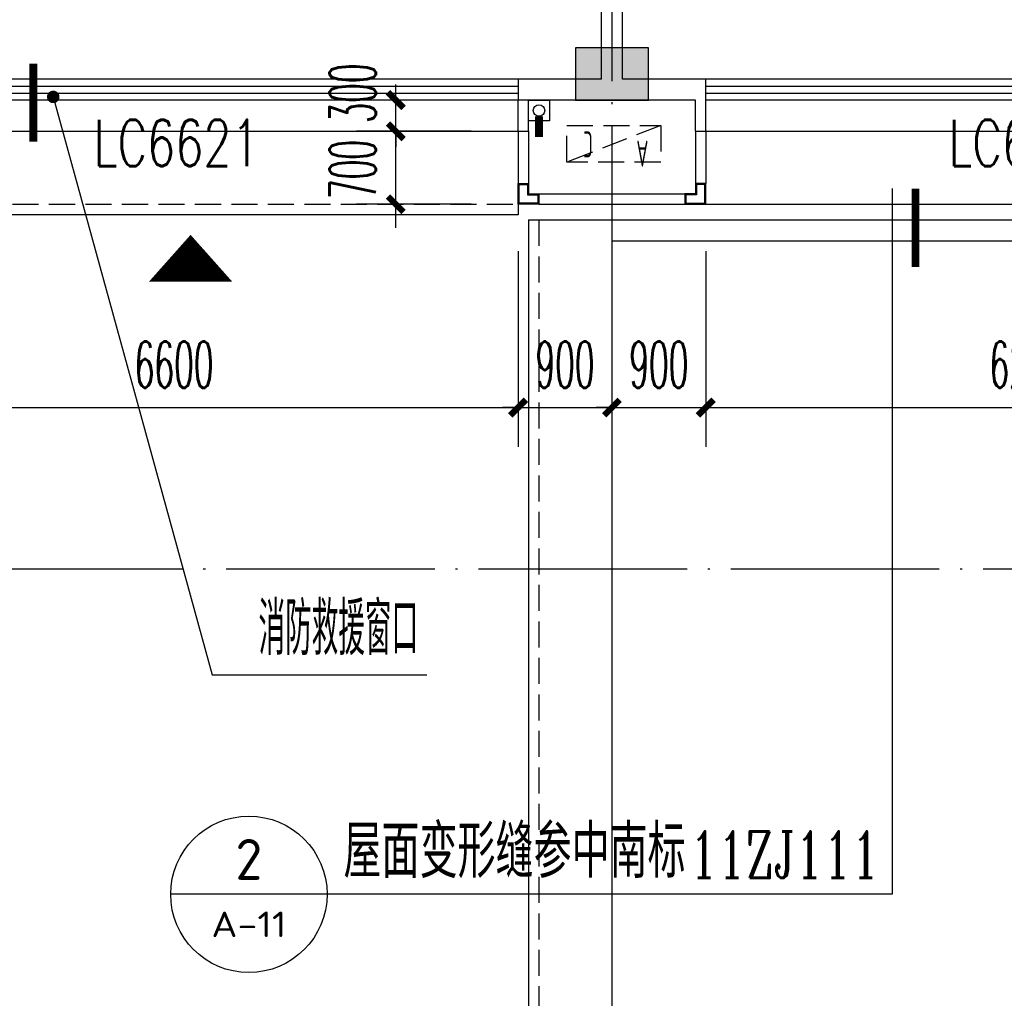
# Model space of a CAD drawing. Extents: x 1779708 to 7299578, y -1121471 to 88434.
# Tile 412 of 656: x 4636886 to 4646331, y -982458 to -973073. Entities that reach past the tile are written whole.
import ezdxf
from ezdxf.enums import TextEntityAlignment as Align

# ---------------------------------------------------------------- set-up
doc = ezdxf.new("R2010")
doc.units = 0
doc.header["$LTSCALE"] = 1000
doc.header["$MEASUREMENT"] = 0
doc.linetypes.add('DASH', pattern=[0.35, 0.25, -0.1])
doc.linetypes.add('DOTE', pattern=[2.4200000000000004, 2, -0.2, 0.02, -0.2])
doc.layers.get('0').update_dxf_attribs({"linetype": 'CONTINUOUS'})
doc.layers.get('Defpoints').update_dxf_attribs({"linetype": 'CONTINUOUS'})
for name, color, linetype in [('11111111111111111111111111111', 50, 'DASH'), ('DIM_IDEN', 3, 'CONTINUOUS'), ('DIM_LEAD', 3, 'CONTINUOUS'), ('DIM_污水', 3, 'CONTINUOUS'), ('DOTE', 1, 'DOTE'), ('GGSignatureLayer', 7, 'CONTINUOUS'), ('P_PS_DIM', 1, 'CONTINUOUS'), ('PIPE-雨水', 4, 'CONTINUOUS'), ('PUB_DIM', 3, 'CONTINUOUS'), ('PUB_TEXT', 7, 'CONTINUOUS'), ('WALL', 255, 'CONTINUOUS'), ('WINDOW', 2, 'CONTINUOUS'), ('WINDOW_TEXT', 7, 'CONTINUOUS'), ('修改', 6, 'CONTINUOUS'), ('可见线', 6, 'CONTINUOUS'), ('墙柱', 2, 'CONTINUOUS'), ('室外构件', 4, 'CONTINUOUS'), ('看线', 3, 'CONTINUOUS'), ('空调机位表示', 70, 'CONTINUOUS')]:
    doc.layers.add(name, color=color, linetype=linetype)
doc.styles.add('_TCH_DIM', font='SIMPLEX.shx', dxfattribs={"width": 0.7, "bigfont": 'GBCBIG.shx'})
doc.styles.add('_TCH_DIM_T3', font='SIMPLEX.shx', dxfattribs={"width": 0.4941176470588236, "bigfont": 'GBCBIG.shx'})
doc.styles.add('_TCH_LABEL', font='COMPLEX', dxfattribs={"bigfont": 'GBCBIG'})
doc.styles.add('_TCH_WINDOW', font='SIMPLEX', dxfattribs={"height": 3.5, "bigfont": 'GBCBIG'})
doc.styles.get("Standard").update_dxf_attribs({"font": 'GBENOR', "bigfont": 'GBCBIG'})
doc.dimstyles.new('_TCH_ARCH&&150', dxfattribs={"dimtxt": 446.25, "dimasz": 150, "dimexe": 375, "dimexo": 450, "dimgap": 189.375, "dimtad": 1, "dimdec": 0, "dimzin": 0, "dimdsep": 46, "dimtxsty": '_TCH_DIM_T3', "dimblk": 'ARCHTICK', "dimcen": 0.09, "dimdle": 225, "dimclrt": 7, "dimazin": 2, "dimtfac": 1, "dimtdec": 0, "dimtix": 1, "dimtmove": 2, "dimatfit": 3, "dimfxl": 250, "dimtolj": 1, "dimtzin": 0, "dimarcsym": 0})

# ---------------------------------------------------------------- blocks, each defined once
blk = doc.blocks.new('A$C159220C3')
at = {"layer": 'DOTE'}
for p, q in [((76400.00018952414, 149200.0015517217), (76400.00018952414, 7200.001551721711)), ((86800.00018952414, 96200.00155172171), (7200.000189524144, 96200.00155172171)), ((86800.00018952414, 91700.00155172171), (7200.000189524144, 91700.00155172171))]:
    blk.add_line(p, q, dxfattribs=at)
blk = doc.blocks.new('A$C46E9187A')
at = {"layer": '空调机位表示', "linetype": 'DASH'}
blk.add_lwpolyline([(0, 0), (0, 350), (900, 350), (900, 0)], close=True, dxfattribs=at)
blk.add_lwpolyline([(0, 0), (900, 350)], dxfattribs=at)
at = {"layer": '空调机位表示', "width": 0.6}
for s, p in [('A', (117.685775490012, 145.0239976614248)), ('C', (650.632941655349, 55.40967742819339))]:
    blk.add_text(s, height=250, dxfattribs=at).set_placement(p)
blk = doc.blocks.new('A$C66903B95')
at = {"layer": '墙柱'}
h = blk.add_hatch(color=256, dxfattribs=at)
h.paths.add_polyline_path([(24950.00109634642, 51000.00001203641), (25450.00109634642, 51000.00001203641), (25450.00109634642, 50500.00001203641), (24950.00109634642, 50500.00001203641)])
h.paths.add_polyline_path([(66900.00109634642, 12800.0000120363), (67500.00109634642, 12800.0000120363), (67500.00109634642, 13400.0000120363), (66900.00109634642, 13400.0000120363)])
h.paths.add_polyline_path([(16600.00109634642, 12800.0000120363), (17100.00109634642, 12800.0000120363), (17100.00109634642, 13300.0000120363), (16600.00109634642, 13300.0000120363)])
h.paths.add_polyline_path([(27130.00109634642, 15100.00001203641), (27130.00109634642, 15400.00001203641), (26330.00109634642, 15400.00001203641), (26330.00109634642, 15100.00001203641)])
h.paths.add_polyline_path([(54500.00109634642, 1.203641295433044e-05), (55000.00109634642, 1.203641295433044e-05), (55000.00109634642, 500.000012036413), (54500.00109634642, 500.000012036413)])
h.paths.add_polyline_path([(16600.00109634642, 51000.00001203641), (17100.00109634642, 51000.00001203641), (17100.00109634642, 50500.00001203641), (16600.00109634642, 50500.00001203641)])
h.paths.add_polyline_path([(42000.00109634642, 41700.00001203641), (42600.00109634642, 41700.00001203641), (42600.00109634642, 41200.00001203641), (42000.00109634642, 41200.00001203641)])
h.paths.add_polyline_path([(58500.00109634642, 32900.0000120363), (59100.00109634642, 32900.0000120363), (59100.00109634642, 32400.0000120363), (58500.00109634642, 32400.0000120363)])
h.paths.add_polyline_path([(13000.00109634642, 44800.00001203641), (13500.00109634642, 44800.00001203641), (13500.00109634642, 44200.00001203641), (13000.00109634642, 44200.00001203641)])
h.paths.add_polyline_path([(66700.00109634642, 37100.0000120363), (67200.00109634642, 37100.0000120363), (67200.00109634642, 36600.0000120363), (66700.00109634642, 36600.0000120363)])
h.paths.add_polyline_path([(20700.00109634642, 19400.0000120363), (21200.00109634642, 19400.0000120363), (21200.00109634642, 19900.0000120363), (20700.00109634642, 19900.0000120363)])
h.paths.add_polyline_path([(20700.00109634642, 26000.0000120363), (21200.00109634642, 26000.0000120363), (21200.00109634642, 26500.0000120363), (20700.00109634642, 26500.0000120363)])
h.paths.add_polyline_path([(13000.00109634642, 31800.0000120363), (13500.00109634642, 31800.0000120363), (13500.00109634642, 32400.0000120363), (13000.00109634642, 32400.0000120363)])
h.paths.add_polyline_path([(20700.00109634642, 38200.0000120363), (21200.00109634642, 38200.0000120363), (21200.00109634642, 37700.0000120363), (20700.00109634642, 37700.0000120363)])
h.paths.add_polyline_path([(13000.00109634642, 51000.00001203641), (13500.00109634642, 51000.00001203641), (13500.00109634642, 50500.00001203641), (13000.00109634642, 50500.00001203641)])
h.paths.add_polyline_path([(74900.00109634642, 12800.0000120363), (75600.00109634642, 12800.0000120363), (75600.00109634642, 13400.0000120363), (74900.00109634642, 13400.0000120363)])
h.paths.add_polyline_path([(54900.00109634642, 24500.00001203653), (54400.00109634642, 24500.00001203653), (54400.00109634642, 25000.00001203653), (54900.00109634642, 25000.00001203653)])
h.paths.add_polyline_path([(74900.00109634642, 41700.0000120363), (75600.00109634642, 41700.0000120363), (75600.00109634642, 41200.0000120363), (74900.00109634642, 41200.0000120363)])
h.paths.add_polyline_path([(500.0017111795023, 44750.0000120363), (1000.001711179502, 44750.0000120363), (1000.001711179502, 44250.0000120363), (500.0017111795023, 44250.0000120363)])
h.paths.add_polyline_path([(500.0010963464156, 31850.0000120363), (1000.001096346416, 31850.0000120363), (1000.001096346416, 32350.0000120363), (500.0010963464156, 32350.0000120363)])
h.paths.add_polyline_path([(8400.001096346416, 12800.0000120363), (8900.001096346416, 12800.0000120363), (8900.001096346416, 13300.0000120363), (8400.001096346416, 13300.0000120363)])
h.paths.add_polyline_path([(66900.00109634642, 24400.0000120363), (67500.00109634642, 24400.0000120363), (67500.00109634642, 25000.0000120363), (66900.00109634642, 25000.0000120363)])
h.paths.add_polyline_path([(74900.00109634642, 25000.0000120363), (75600.00109634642, 25000.0000120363), (75600.00109634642, 24400.0000120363), (74900.00109634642, 24400.0000120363)])
h.paths.add_polyline_path([(58500.00109634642, 25000.0000120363), (59100.00109634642, 25000.0000120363), (59100.00109634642, 24400.0000120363), (58500.00109634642, 24400.0000120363)])
h.paths.add_polyline_path([(66700.00109634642, 32900.0000120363), (67200.00109634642, 32900.0000120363), (67200.00109634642, 32400.0000120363), (66700.00109634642, 32400.0000120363)])
h.paths.add_polyline_path([(54400.00109634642, 32900.0000120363), (54900.00109634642, 32900.0000120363), (54900.00109634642, 32400.0000120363), (54400.00109634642, 32400.0000120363)])
h.paths.add_polyline_path([(50150.00109634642, 12800.0000120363), (50650.00109634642, 12800.0000120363), (50650.00109634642, 13300.0000120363), (50150.00109634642, 13300.0000120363)])
h.paths.add_polyline_path([(46200.00109634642, 51000.00001203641), (46700.00109634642, 51000.00001203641), (46700.00109634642, 50500.00001203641), (46200.00109634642, 50500.00001203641)])
h.paths.add_polyline_path([(42500.00109634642, 38200.0000120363), (42000.00109634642, 38200.0000120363), (42000.00109634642, 37700.0000120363), (42500.00109634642, 37700.0000120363)])
h.paths.add_polyline_path([(42500.00109634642, 51000.00001203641), (42000.00109634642, 51000.00001203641), (42000.00109634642, 50500.00001203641), (42500.00109634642, 50500.00001203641)])
h.paths.add_polyline_path([(24900.00109634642, 38200.0000120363), (25400.00109634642, 38200.0000120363), (25400.00109634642, 37700.0000120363), (24900.00109634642, 37700.0000120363)])
h.paths.add_polyline_path([(20700.00109634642, 31850.0000120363), (21200.00109634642, 31850.0000120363), (21200.00109634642, 32350.0000120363), (20700.00109634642, 32350.0000120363)])
h.paths.add_polyline_path([(13000.00109634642, 37600.0000120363), (13500.00109634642, 37600.0000120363), (13500.00109634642, 38200.0000120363), (13000.00109634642, 38200.0000120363)])
h.paths.add_polyline_path([(16600.00109634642, 26000.0000120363), (17100.00109634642, 26000.0000120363), (17100.00109634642, 26500.0000120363), (16600.00109634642, 26500.0000120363)])
h.paths.add_polyline_path([(8200.001096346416, 26000.0000120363), (8700.001096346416, 26000.0000120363), (8700.001096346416, 26500.0000120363), (8200.001096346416, 26500.0000120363)])
h.paths.add_polyline_path([(500.0010963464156, 26000.0000120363), (1000.001096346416, 26000.0000120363), (1000.001096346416, 26500.0000120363), (500.0010963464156, 26500.0000120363)])
h.paths.add_polyline_path([(16500.00109634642, 19300.0000120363), (17100.00109634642, 19300.0000120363), (17100.00109634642, 19900.0000120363), (16500.00109634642, 19900.0000120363)])
h.paths.add_polyline_path([(8400.001096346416, 19300.0000120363), (8900.001096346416, 19300.0000120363), (8900.001096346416, 19900.0000120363), (8400.001096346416, 19900.0000120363)])
h.paths.add_polyline_path([(74900.00109634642, 38500.0000120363), (75600.00109634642, 38500.0000120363), (75600.00109634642, 38000.0000120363), (74900.00109634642, 38000.0000120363)])
h.paths.add_polyline_path([(75100.00109634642, 51000.00001203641), (75600.00109634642, 51000.00001203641), (75600.00109634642, 50500.00001203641), (75100.00109634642, 50500.00001203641)])
h.paths.add_polyline_path([(66850.00109634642, 41800.0000120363), (67550.00109634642, 41800.0000120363), (67550.00109634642, 41200.0000120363), (66850.00109634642, 41200.0000120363)])
h.paths.add_polyline_path([(66850.00109634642, 51000.00001203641), (67550.00109634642, 51000.00001203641), (67550.00109634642, 50500.00001203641), (66850.00109634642, 50500.00001203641)])
h.paths.add_polyline_path([(58450.00109634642, 41800.0000120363), (59150.00109634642, 41800.0000120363), (59150.00109634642, 41200.0000120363), (58450.00109634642, 41200.0000120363)])
h.paths.add_polyline_path([(58550.00109634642, 51000.00001203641), (59050.00109634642, 51000.00001203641), (59050.00109634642, 50500.00001203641), (58550.00109634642, 50500.00001203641)])
h.paths.add_polyline_path([(50150.00109634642, 38200.0000120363), (50650.00109634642, 38200.0000120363), (50650.00109634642, 37700.0000120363), (50150.00109634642, 37700.0000120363)])
h.paths.add_polyline_path([(50100.00109634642, 41700.0000120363), (50700.00109634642, 41700.0000120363), (50700.00109634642, 41200.0000120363), (50100.00109634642, 41200.0000120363)])
h.paths.add_polyline_path([(50150.00109634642, 51000.00001203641), (50650.00109634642, 51000.00001203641), (50650.00109634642, 50500.00001203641), (50150.00109634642, 50500.00001203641)])
h.paths.add_polyline_path([(33100.00109634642, 38200.00001203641), (33600.00109634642, 38200.00001203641), (33600.00109634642, 37700.00001203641), (33100.00109634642, 37700.00001203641)])
h.paths.add_polyline_path([(33000.00109634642, 41700.00001203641), (33600.00109634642, 41700.00001203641), (33600.00109634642, 41200.00001203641), (33000.00109634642, 41200.00001203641)])
h.paths.add_polyline_path([(24900.00109634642, 41700.0000120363), (25500.00109634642, 41700.0000120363), (25500.00109634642, 41200.0000120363), (24900.00109634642, 41200.0000120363)])
h.paths.add_polyline_path([(500.0010963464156, 38200.0000120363), (1000.001096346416, 38200.0000120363), (1000.001096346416, 37700.0000120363), (500.0010963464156, 37700.0000120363)])
h.paths.add_polyline_path([(16500.00109634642, 41800.0000120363), (17100.00109634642, 41800.0000120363), (17100.00109634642, 41200.0000120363), (16500.00109634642, 41200.0000120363)])
h.paths.add_polyline_path([(33100.00109634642, 51000.00001203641), (33600.00109634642, 51000.00001203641), (33600.00109634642, 50500.00001203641), (33100.00109634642, 50500.00001203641)])
h.paths.add_polyline_path([(500.0017111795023, 51000.0000120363), (1000.001711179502, 51000.0000120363), (1000.001711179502, 50500.0000120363), (500.0017111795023, 50500.0000120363)])
h.paths.add_polyline_path([(74900.00109634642, 9300.000012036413), (75600.00109634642, 9300.000012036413), (75600.00109634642, 9800.000012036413), (74900.00109634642, 9800.000012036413)])
h.paths.add_polyline_path([(74900.00109634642, 1.203618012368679e-05), (75600.00109634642, 1.203618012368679e-05), (75600.00109634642, 500.0000120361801), (74900.00109634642, 500.0000120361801)])
h.paths.add_polyline_path([(66900.00109634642, 9300.000012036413), (67500.00109634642, 9300.000012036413), (67500.00109634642, 9800.000012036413), (66900.00109634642, 9800.000012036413)])
h.paths.add_polyline_path([(66950.00109634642, 1.203641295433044e-05), (67450.00109634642, 1.203641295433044e-05), (67450.00109634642, 500.000012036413), (66950.00109634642, 500.000012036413)])
h.paths.add_polyline_path([(58500.00109634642, 12800.0000120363), (59100.00109634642, 12800.0000120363), (59100.00109634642, 13400.0000120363), (58500.00109634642, 13400.0000120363)])
h.paths.add_polyline_path([(58500.00109634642, 9300.000012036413), (59100.00109634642, 9300.000012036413), (59100.00109634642, 9800.000012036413), (58500.00109634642, 9800.000012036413)])
h.paths.add_polyline_path([(58550.00109634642, 1.203641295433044e-05), (59050.00109634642, 1.203641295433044e-05), (59050.00109634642, 500.000012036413), (58550.00109634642, 500.000012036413)])
h.paths.add_polyline_path([(50100.00109634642, 9300.000012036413), (50700.00109634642, 9300.000012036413), (50700.00109634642, 9800.000012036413), (50100.00109634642, 9800.000012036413)])
h.paths.add_polyline_path([(50150.00109634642, 1.203641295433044e-05), (50650.00109634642, 1.203641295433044e-05), (50650.00109634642, 500.000012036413), (50150.00109634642, 500.000012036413)])
h.paths.add_polyline_path([(42000.00109634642, 12800.00001203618), (42500.00109634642, 12800.00001203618), (42500.00109634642, 13300.00001203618), (42000.00109634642, 13300.00001203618)])
h.paths.add_polyline_path([(42000.00109634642, 9300.00001203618), (42600.00109634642, 9300.00001203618), (42600.00109634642, 9800.00001203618), (42000.00109634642, 9800.00001203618)])
h.paths.add_polyline_path([(33100.00109634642, 12800.0000120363), (33600.00109634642, 12800.0000120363), (33600.00109634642, 13300.0000120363), (33100.00109634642, 13300.0000120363)])
h.paths.add_polyline_path([(25060.00109634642, 12800.0000120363), (25660.00109634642, 12800.0000120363), (25660.00109634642, 13200.0000120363), (25060.00109634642, 13200.0000120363)])
h.paths.add_polyline_path([(33000.00109634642, 9300.000012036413), (33600.00109634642, 9300.000012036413), (33600.00109634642, 9800.000012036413), (33000.00109634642, 9800.000012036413)])
h.paths.add_polyline_path([(24900.00109634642, 9300.000012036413), (25500.00109634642, 9300.000012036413), (25500.00109634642, 9800.000012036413), (24900.00109634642, 9800.000012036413)])
h.paths.add_polyline_path([(0.001096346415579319, 12500.0000120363), (700.0010963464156, 12500.0000120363), (700.0010963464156, 13000.0000120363), (0.001096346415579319, 13000.0000120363)])
h.paths.add_polyline_path([(0.001096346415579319, 9300.000012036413), (700.0010963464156, 9300.000012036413), (700.0010963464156, 9800.000012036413), (0.001096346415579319, 9800.000012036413)])
h.paths.add_polyline_path([(8100.001096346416, 9300.000012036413), (8700.001096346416, 9300.000012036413), (8700.001096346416, 9800.000012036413), (8100.001096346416, 9800.000012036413)])
h.paths.add_polyline_path([(16500.00109634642, 9300.000012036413), (17100.00109634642, 9300.000012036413), (17100.00109634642, 9800.000012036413), (16500.00109634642, 9800.000012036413)])
h.paths.add_polyline_path([(42000.00109634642, 1.203594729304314e-05), (42500.00109634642, 1.203594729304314e-05), (42500.00109634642, 500.0000120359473), (42000.00109634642, 500.0000120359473)])
h.paths.add_polyline_path([(33100.00109634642, 1.203618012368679e-05), (33600.00109634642, 1.203618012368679e-05), (33600.00109634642, 500.0000120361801), (33100.00109634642, 500.0000120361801)])
h.paths.add_polyline_path([(24950.00109634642, 1.203618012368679e-05), (25450.00109634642, 1.203618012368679e-05), (25450.00109634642, 500.0000120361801), (24950.00109634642, 500.0000120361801)])
h.paths.add_polyline_path([(16500.00109634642, 1.203641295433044e-05), (17100.00109634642, 1.203641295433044e-05), (17100.00109634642, 500.000012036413), (16500.00109634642, 500.000012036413)])
h.paths.add_polyline_path([(8100.001096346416, 1.203641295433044e-05), (8700.001096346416, 1.203641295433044e-05), (8700.001096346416, 500.000012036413), (8100.001096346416, 500.000012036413)])
h.paths.add_polyline_path([(0.001096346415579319, 1.203641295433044e-05), (500.0010963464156, 1.203641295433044e-05), (500.0010963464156, 500.000012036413), (0.001096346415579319, 500.000012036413)])
h.paths.add_polyline_path([(24950.00109634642, 87000.00001203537), (25450.00109634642, 87000.00001203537), (25450.00109634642, 87500.00001203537), (24950.00109634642, 87500.00001203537)])
h.paths.add_polyline_path([(66900.00109634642, 125200.0000120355), (67500.00109634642, 125200.0000120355), (67500.00109634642, 124600.0000120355), (66900.00109634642, 124600.0000120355)])
h.paths.add_polyline_path([(16600.00109634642, 125200.0000120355), (17100.00109634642, 125200.0000120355), (17100.00109634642, 124700.0000120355), (16600.00109634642, 124700.0000120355)])
h.paths.add_polyline_path([(27130.00109634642, 122900.0000120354), (27130.00109634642, 122600.0000120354), (26330.00109634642, 122600.0000120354), (26330.00109634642, 122900.0000120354)])
h.paths.add_polyline_path([(54500.00109634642, 138000.0000120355), (55000.00109634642, 138000.0000120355), (55000.00109634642, 137500.0000120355), (54500.00109634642, 137500.0000120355)])
h.paths.add_polyline_path([(16600.00109634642, 87000.00001203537), (17100.00109634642, 87000.00001203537), (17100.00109634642, 87500.00001203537), (16600.00109634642, 87500.00001203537)])
h.paths.add_polyline_path([(42000.00109634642, 96300.00001203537), (42600.00109634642, 96300.00001203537), (42600.00109634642, 96800.00001203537), (42000.00109634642, 96800.00001203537)])
h.paths.add_polyline_path([(58500.00109634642, 105100.0000120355), (59100.00109634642, 105100.0000120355), (59100.00109634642, 105600.0000120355), (58500.00109634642, 105600.0000120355)])
h.paths.add_polyline_path([(13000.00109634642, 93200.00001203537), (13500.00109634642, 93200.00001203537), (13500.00109634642, 93800.00001203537), (13000.00109634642, 93800.00001203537)])
h.paths.add_polyline_path([(66700.00109634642, 100900.0000120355), (67200.00109634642, 100900.0000120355), (67200.00109634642, 101400.0000120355), (66700.00109634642, 101400.0000120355)])
h.paths.add_polyline_path([(20700.00109634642, 118600.0000120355), (21200.00109634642, 118600.0000120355), (21200.00109634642, 118100.0000120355), (20700.00109634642, 118100.0000120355)])
h.paths.add_polyline_path([(20700.00109634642, 112000.0000120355), (21200.00109634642, 112000.0000120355), (21200.00109634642, 111500.0000120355), (20700.00109634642, 111500.0000120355)])
h.paths.add_polyline_path([(13000.00109634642, 106200.0000120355), (13500.00109634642, 106200.0000120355), (13500.00109634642, 105600.0000120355), (13000.00109634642, 105600.0000120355)])
h.paths.add_polyline_path([(20700.00109634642, 99800.00001203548), (21200.00109634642, 99800.00001203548), (21200.00109634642, 100300.0000120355), (20700.00109634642, 100300.0000120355)])
h.paths.add_polyline_path([(13000.00109634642, 87000.00001203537), (13500.00109634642, 87000.00001203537), (13500.00109634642, 87500.00001203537), (13000.00109634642, 87500.00001203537)])
h.paths.add_polyline_path([(74900.00109634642, 125200.0000120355), (75600.00109634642, 125200.0000120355), (75600.00109634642, 124600.0000120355), (74900.00109634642, 124600.0000120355)])
h.paths.add_polyline_path([(54900.00109634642, 113500.0000120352), (54400.00109634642, 113500.0000120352), (54400.00109634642, 113000.0000120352), (54900.00109634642, 113000.0000120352)])
h.paths.add_polyline_path([(74900.00109634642, 96300.00001203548), (75600.00109634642, 96300.00001203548), (75600.00109634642, 96800.00001203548), (74900.00109634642, 96800.00001203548)])
h.paths.add_polyline_path([(500.0017111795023, 93250.00001203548), (1000.001711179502, 93250.00001203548), (1000.001711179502, 93750.00001203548), (500.0017111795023, 93750.00001203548)])
h.paths.add_polyline_path([(500.0010963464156, 106150.0000120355), (1000.001096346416, 106150.0000120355), (1000.001096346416, 105650.0000120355), (500.0010963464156, 105650.0000120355)])
h.paths.add_polyline_path([(8400.001096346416, 125200.0000120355), (8900.001096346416, 125200.0000120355), (8900.001096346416, 124700.0000120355), (8400.001096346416, 124700.0000120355)])
h.paths.add_polyline_path([(66900.00109634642, 113600.0000120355), (67500.00109634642, 113600.0000120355), (67500.00109634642, 113000.0000120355), (66900.00109634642, 113000.0000120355)])
h.paths.add_polyline_path([(74900.00109634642, 113000.0000120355), (75600.00109634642, 113000.0000120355), (75600.00109634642, 113600.0000120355), (74900.00109634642, 113600.0000120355)])
h.paths.add_polyline_path([(58500.00109634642, 113000.0000120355), (59100.00109634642, 113000.0000120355), (59100.00109634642, 113600.0000120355), (58500.00109634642, 113600.0000120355)])
h.paths.add_polyline_path([(66700.00109634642, 105100.0000120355), (67200.00109634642, 105100.0000120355), (67200.00109634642, 105600.0000120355), (66700.00109634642, 105600.0000120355)])
h.paths.add_polyline_path([(54400.00109634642, 105100.0000120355), (54900.00109634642, 105100.0000120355), (54900.00109634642, 105600.0000120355), (54400.00109634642, 105600.0000120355)])
h.paths.add_polyline_path([(50150.00109634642, 125200.0000120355), (50650.00109634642, 125200.0000120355), (50650.00109634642, 124700.0000120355), (50150.00109634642, 124700.0000120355)])
h.paths.add_polyline_path([(46200.00109634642, 87000.00001203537), (46700.00109634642, 87000.00001203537), (46700.00109634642, 87500.00001203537), (46200.00109634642, 87500.00001203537)])
h.paths.add_polyline_path([(42500.00109634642, 99800.00001203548), (42000.00109634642, 99800.00001203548), (42000.00109634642, 100300.0000120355), (42500.00109634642, 100300.0000120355)])
h.paths.add_polyline_path([(42500.00109634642, 87000.00001203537), (42000.00109634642, 87000.00001203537), (42000.00109634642, 87500.00001203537), (42500.00109634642, 87500.00001203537)])
h.paths.add_polyline_path([(24900.00109634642, 99800.00001203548), (25400.00109634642, 99800.00001203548), (25400.00109634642, 100300.0000120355), (24900.00109634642, 100300.0000120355)])
h.paths.add_polyline_path([(20700.00109634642, 106150.0000120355), (21200.00109634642, 106150.0000120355), (21200.00109634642, 105650.0000120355), (20700.00109634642, 105650.0000120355)])
h.paths.add_polyline_path([(13000.00109634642, 100400.0000120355), (13500.00109634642, 100400.0000120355), (13500.00109634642, 99800.00001203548), (13000.00109634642, 99800.00001203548)])
h.paths.add_polyline_path([(16600.00109634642, 112000.0000120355), (17100.00109634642, 112000.0000120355), (17100.00109634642, 111500.0000120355), (16600.00109634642, 111500.0000120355)])
h.paths.add_polyline_path([(8200.001096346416, 112000.0000120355), (8700.001096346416, 112000.0000120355), (8700.001096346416, 111500.0000120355), (8200.001096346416, 111500.0000120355)])
h.paths.add_polyline_path([(500.0010963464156, 112000.0000120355), (1000.001096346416, 112000.0000120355), (1000.001096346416, 111500.0000120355), (500.0010963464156, 111500.0000120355)])
h.paths.add_polyline_path([(16500.00109634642, 118700.0000120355), (17100.00109634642, 118700.0000120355), (17100.00109634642, 118100.0000120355), (16500.00109634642, 118100.0000120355)])
h.paths.add_polyline_path([(8400.001096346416, 118700.0000120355), (8900.001096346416, 118700.0000120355), (8900.001096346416, 118100.0000120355), (8400.001096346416, 118100.0000120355)])
h.paths.add_polyline_path([(74900.00109634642, 99500.00001203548), (75600.00109634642, 99500.00001203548), (75600.00109634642, 100000.0000120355), (74900.00109634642, 100000.0000120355)])
h.paths.add_polyline_path([(75100.00109634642, 87000.00001203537), (75600.00109634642, 87000.00001203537), (75600.00109634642, 87500.00001203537), (75100.00109634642, 87500.00001203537)])
h.paths.add_polyline_path([(66850.00109634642, 96200.00001203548), (67550.00109634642, 96200.00001203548), (67550.00109634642, 96800.00001203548), (66850.00109634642, 96800.00001203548)])
h.paths.add_polyline_path([(66850.00109634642, 87000.00001203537), (67550.00109634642, 87000.00001203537), (67550.00109634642, 87500.00001203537), (66850.00109634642, 87500.00001203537)])
h.paths.add_polyline_path([(58450.00109634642, 96200.00001203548), (59150.00109634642, 96200.00001203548), (59150.00109634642, 96800.00001203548), (58450.00109634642, 96800.00001203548)])
h.paths.add_polyline_path([(58550.00109634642, 87000.00001203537), (59050.00109634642, 87000.00001203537), (59050.00109634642, 87500.00001203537), (58550.00109634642, 87500.00001203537)])
h.paths.add_polyline_path([(50150.00109634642, 99800.00001203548), (50650.00109634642, 99800.00001203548), (50650.00109634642, 100300.0000120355), (50150.00109634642, 100300.0000120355)])
h.paths.add_polyline_path([(50100.00109634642, 96300.00001203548), (50700.00109634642, 96300.00001203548), (50700.00109634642, 96800.00001203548), (50100.00109634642, 96800.00001203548)])
h.paths.add_polyline_path([(50150.00109634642, 87000.00001203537), (50650.00109634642, 87000.00001203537), (50650.00109634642, 87500.00001203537), (50150.00109634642, 87500.00001203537)])
h.paths.add_polyline_path([(33100.00109634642, 99800.00001203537), (33600.00109634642, 99800.00001203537), (33600.00109634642, 100300.0000120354), (33100.00109634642, 100300.0000120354)])
h.paths.add_polyline_path([(33000.00109634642, 96300.00001203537), (33600.00109634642, 96300.00001203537), (33600.00109634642, 96800.00001203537), (33000.00109634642, 96800.00001203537)])
h.paths.add_polyline_path([(24900.00109634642, 96300.00001203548), (25500.00109634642, 96300.00001203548), (25500.00109634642, 96800.00001203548), (24900.00109634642, 96800.00001203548)])
h.paths.add_polyline_path([(500.0010963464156, 99800.00001203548), (1000.001096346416, 99800.00001203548), (1000.001096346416, 100300.0000120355), (500.0010963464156, 100300.0000120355)])
h.paths.add_polyline_path([(16500.00109634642, 96200.00001203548), (17100.00109634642, 96200.00001203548), (17100.00109634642, 96800.00001203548), (16500.00109634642, 96800.00001203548)])
h.paths.add_polyline_path([(33100.00109634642, 87000.00001203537), (33600.00109634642, 87000.00001203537), (33600.00109634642, 87500.00001203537), (33100.00109634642, 87500.00001203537)])
h.paths.add_polyline_path([(500.0017111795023, 87000.00001203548), (1000.001711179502, 87000.00001203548), (1000.001711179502, 87500.00001203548), (500.0017111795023, 87500.00001203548)])
h.paths.add_polyline_path([(74900.00109634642, 128700.0000120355), (75600.00109634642, 128700.0000120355), (75600.00109634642, 128200.0000120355), (74900.00109634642, 128200.0000120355)])
h.paths.add_polyline_path([(74900.00109634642, 138000.0000120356), (75600.00109634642, 138000.0000120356), (75600.00109634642, 137500.0000120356), (74900.00109634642, 137500.0000120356)])
h.paths.add_polyline_path([(66900.00109634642, 128700.0000120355), (67500.00109634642, 128700.0000120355), (67500.00109634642, 128200.0000120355), (66900.00109634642, 128200.0000120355)])
h.paths.add_polyline_path([(66950.00109634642, 138000.0000120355), (67450.00109634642, 138000.0000120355), (67450.00109634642, 137500.0000120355), (66950.00109634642, 137500.0000120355)])
h.paths.add_polyline_path([(58500.00109634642, 125200.0000120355), (59100.00109634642, 125200.0000120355), (59100.00109634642, 124600.0000120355), (58500.00109634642, 124600.0000120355)])
h.paths.add_polyline_path([(58500.00109634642, 128700.0000120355), (59100.00109634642, 128700.0000120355), (59100.00109634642, 128200.0000120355), (58500.00109634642, 128200.0000120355)])
h.paths.add_polyline_path([(58550.00109634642, 138000.0000120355), (59050.00109634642, 138000.0000120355), (59050.00109634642, 137500.0000120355), (58550.00109634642, 137500.0000120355)])
h.paths.add_polyline_path([(50100.00109634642, 128700.0000120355), (50700.00109634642, 128700.0000120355), (50700.00109634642, 128200.0000120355), (50100.00109634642, 128200.0000120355)])
h.paths.add_polyline_path([(50150.00109634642, 138000.0000120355), (50650.00109634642, 138000.0000120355), (50650.00109634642, 137500.0000120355), (50150.00109634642, 137500.0000120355)])
h.paths.add_polyline_path([(42000.00109634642, 125200.0000120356), (42500.00109634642, 125200.0000120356), (42500.00109634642, 124700.0000120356), (42000.00109634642, 124700.0000120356)])
h.paths.add_polyline_path([(42000.00109634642, 128700.0000120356), (42600.00109634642, 128700.0000120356), (42600.00109634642, 128200.0000120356), (42000.00109634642, 128200.0000120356)])
h.paths.add_polyline_path([(33100.00109634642, 125200.0000120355), (33600.00109634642, 125200.0000120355), (33600.00109634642, 124700.0000120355), (33100.00109634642, 124700.0000120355)])
h.paths.add_polyline_path([(25060.00109634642, 125200.0000120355), (25660.00109634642, 125200.0000120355), (25660.00109634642, 124800.0000120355), (25060.00109634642, 124800.0000120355)])
h.paths.add_polyline_path([(33000.00109634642, 128700.0000120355), (33600.00109634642, 128700.0000120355), (33600.00109634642, 128200.0000120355), (33000.00109634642, 128200.0000120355)])
h.paths.add_polyline_path([(24900.00109634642, 128700.0000120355), (25500.00109634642, 128700.0000120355), (25500.00109634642, 128200.0000120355), (24900.00109634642, 128200.0000120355)])
h.paths.add_polyline_path([(0.001096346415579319, 125500.0000120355), (700.0010963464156, 125500.0000120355), (700.0010963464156, 125000.0000120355), (0.001096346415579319, 125000.0000120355)])
h.paths.add_polyline_path([(0.001096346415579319, 128700.0000120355), (700.0010963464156, 128700.0000120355), (700.0010963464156, 128200.0000120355), (0.001096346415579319, 128200.0000120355)])
h.paths.add_polyline_path([(8100.001096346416, 128700.0000120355), (8700.001096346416, 128700.0000120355), (8700.001096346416, 128200.0000120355), (8100.001096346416, 128200.0000120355)])
h.paths.add_polyline_path([(16500.00109634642, 128700.0000120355), (17100.00109634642, 128700.0000120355), (17100.00109634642, 128200.0000120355), (16500.00109634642, 128200.0000120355)])
h.paths.add_polyline_path([(42000.00109634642, 138000.0000120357), (42500.00109634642, 138000.0000120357), (42500.00109634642, 137500.0000120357), (42000.00109634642, 137500.0000120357)])
h.paths.add_polyline_path([(33100.00109634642, 138000.0000120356), (33600.00109634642, 138000.0000120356), (33600.00109634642, 137500.0000120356), (33100.00109634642, 137500.0000120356)])
h.paths.add_polyline_path([(24950.00109634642, 138000.0000120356), (25450.00109634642, 138000.0000120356), (25450.00109634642, 137500.0000120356), (24950.00109634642, 137500.0000120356)])
h.paths.add_polyline_path([(16500.00109634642, 138000.0000120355), (17100.00109634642, 138000.0000120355), (17100.00109634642, 137500.0000120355), (16500.00109634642, 137500.0000120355)])
h.paths.add_polyline_path([(8100.001096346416, 138000.0000120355), (8700.001096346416, 138000.0000120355), (8700.001096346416, 137500.0000120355), (8100.001096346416, 137500.0000120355)])
h.paths.add_polyline_path([(0.001096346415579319, 138000.0000120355), (500.0010963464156, 138000.0000120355), (500.0010963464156, 137500.0000120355), (0.001096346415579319, 137500.0000120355)])
blk.add_lwpolyline([(66850.00109634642, 87000.00001203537), (67550.00109634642, 87000.00001203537), (67550.00109634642, 87500.00001203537), (66850.00109634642, 87500.00001203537)], close=True, dxfattribs=at)
blk = doc.blocks.new('a1')
at = {"layer": '11111111111111111111111111111'}
for p, q in [((59121.95538733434, 49135.6092003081), (59121.95538733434, 48935.6092003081)), ((59321.95538733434, 49135.6092003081), (59121.95538733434, 49135.6092003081)), ((59321.95538733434, 48935.6092003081), (59321.95538733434, 49135.6092003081)), ((59121.95538733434, 48935.6092003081), (59321.95538733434, 48935.6092003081))]:
    blk.add_line(p, q, dxfattribs=at)
blk = doc.blocks.new('$WINLIB2D$00000001')
at = {"color": 0}
for points in [[(-0.4999999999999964, 0.5000000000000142), (-0.4999999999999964, -0.4999999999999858)], [(-0.4999999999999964, 0.5000000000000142), (0.5000000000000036, 0.5000000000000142)], [(0.5000000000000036, -0.4999999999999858), (0.5000000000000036, 0.5000000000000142)], [(0.5000000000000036, 0.1666666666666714), (-0.4999999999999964, 0.1666666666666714)], [(0.5000000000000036, -0.1666666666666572), (-0.4999999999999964, -0.1666666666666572)], [(-0.4999999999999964, -0.4999999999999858), (0.5000000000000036, -0.4999999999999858)]]:
    blk.add_lwpolyline(points, dxfattribs=at)
blk = doc.blocks.new('_ArchTick')
at = {"color": 0, "linetype": 'ByBlock', "const_width": 0.4}
blk.add_lwpolyline([(-0.5, -0.5), (0.5, 0.5)], dxfattribs=at)
blk = doc.blocks.new('*D6271')
at = {"layer": 'Defpoints', "color": 0, "transparency": 16777216}
for p in [(4643467.098468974, -974843.3157063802), (4649667.098468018, -974843.3157063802), (4649667.098468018, -976793.3157056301)]:
    blk.add_point(p, dxfattribs=at)
at = {"layer": 'PUB_DIM', "color": 0, "lineweight": -2, "transparency": 16777216}
for p, q in [((4643467.098468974, -975293.3157063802), (4643467.098468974, -977168.3157056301)), ((4649667.098468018, -975293.3157063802), (4649667.098468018, -977168.3157056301)), ((4643242.098468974, -976793.3157056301), (4649892.098468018, -976793.3157056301))]:
    blk.add_line(p, q, dxfattribs=at)
at = {"layer": 'PUB_DIM', "color": 0, "lineweight": -2, "transparency": 16777216, "xscale": 150, "yscale": 150, "zscale": 150, "rotation": 180}
blk.add_blockref('_ArchTick', (4643467.098468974, -976793.3157056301), dxfattribs=at)
at = {"layer": 'PUB_DIM', "color": 0, "lineweight": -2, "transparency": 16777216, "xscale": 150, "yscale": 150, "zscale": 150}
blk.add_blockref('_ArchTick', (4649667.098468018, -976793.3157056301), dxfattribs=at)
at = {"layer": 'PUB_DIM', "color": 7, "transparency": 16777216, "insert": (4646567.098468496, -976380.8157056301), "char_height": 446.25, "attachment_point": 5, "style": '_TCH_DIM_T3'}
blk.add_mtext('\\A1;6200', dxfattribs=at)
blk = doc.blocks.new('*D6272')
at = {"layer": 'Defpoints', "color": 0, "transparency": 16777216}
for p in [(4642567.098467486, -974843.3157063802), (4643467.098468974, -974843.3157063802), (4643467.098468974, -976793.3157056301)]:
    blk.add_point(p, dxfattribs=at)
at = {"layer": 'PUB_DIM', "color": 0, "lineweight": -2, "transparency": 16777216}
for p, q in [((4642567.098467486, -975293.3157063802), (4642567.098467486, -977168.3157056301)), ((4643467.098468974, -975293.3157063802), (4643467.098468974, -977168.3157056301)), ((4642567.098467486, -976793.3157056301), (4642417.098467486, -976793.3157056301)), ((4642567.098467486, -976793.3157056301), (4643467.098468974, -976793.3157056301)), ((4643467.098468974, -976793.3157056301), (4643617.098468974, -976793.3157056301))]:
    blk.add_line(p, q, dxfattribs=at)
at = {"layer": 'PUB_DIM', "color": 0, "lineweight": -2, "transparency": 16777216, "xscale": 150, "yscale": 150, "zscale": 150}
blk.add_blockref('_ArchTick', (4642567.098467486, -976793.3157056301), dxfattribs=at)
at = {"layer": 'PUB_DIM', "color": 0, "lineweight": -2, "transparency": 16777216, "xscale": 150, "yscale": 150, "zscale": 150, "rotation": 180}
blk.add_blockref('_ArchTick', (4643467.098468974, -976793.3157056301), dxfattribs=at)
at = {"layer": 'PUB_DIM', "color": 7, "transparency": 16777216, "insert": (4643017.09846823, -976380.8157056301), "char_height": 446.25, "attachment_point": 5, "style": '_TCH_DIM_T3'}
blk.add_mtext('\\A1;900', dxfattribs=at)
blk = doc.blocks.new('*D6273')
at = {"layer": 'Defpoints', "color": 0, "transparency": 16777216}
for p in [(4641667.098467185, -974843.3157063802), (4642567.098467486, -974843.3157063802), (4642567.098467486, -976793.3157056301)]:
    blk.add_point(p, dxfattribs=at)
at = {"layer": 'PUB_DIM', "color": 0, "lineweight": -2, "transparency": 16777216}
for p, q in [((4641667.098467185, -975293.3157063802), (4641667.098467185, -977168.3157056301)), ((4642567.098467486, -975293.3157063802), (4642567.098467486, -977168.3157056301)), ((4641667.098467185, -976793.3157056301), (4641517.098467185, -976793.3157056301)), ((4641667.098467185, -976793.3157056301), (4642567.098467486, -976793.3157056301)), ((4642567.098467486, -976793.3157056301), (4642717.098467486, -976793.3157056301))]:
    blk.add_line(p, q, dxfattribs=at)
at = {"layer": 'PUB_DIM', "color": 0, "lineweight": -2, "transparency": 16777216, "xscale": 150, "yscale": 150, "zscale": 150}
blk.add_blockref('_ArchTick', (4641667.098467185, -976793.3157056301), dxfattribs=at)
at = {"layer": 'PUB_DIM', "color": 0, "lineweight": -2, "transparency": 16777216, "xscale": 150, "yscale": 150, "zscale": 150, "rotation": 180}
blk.add_blockref('_ArchTick', (4642567.098467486, -976793.3157056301), dxfattribs=at)
at = {"layer": 'PUB_DIM', "color": 7, "transparency": 16777216, "insert": (4642117.098467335, -976380.8157056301), "char_height": 446.25, "attachment_point": 5, "style": '_TCH_DIM_T3'}
blk.add_mtext('\\A1;900', dxfattribs=at)
blk = doc.blocks.new('*D6274')
at = {"layer": 'Defpoints', "color": 0, "transparency": 16777216}
for p in [(4635067.098467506, -974843.3157063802), (4641667.098467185, -974843.3157063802), (4641667.098467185, -976793.3157056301)]:
    blk.add_point(p, dxfattribs=at)
at = {"layer": 'PUB_DIM', "color": 0, "lineweight": -2, "transparency": 16777216}
for p, q in [((4635067.098467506, -975293.3157063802), (4635067.098467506, -977168.3157056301)), ((4641667.098467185, -975293.3157063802), (4641667.098467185, -977168.3157056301)), ((4634842.098467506, -976793.3157056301), (4641892.098467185, -976793.3157056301))]:
    blk.add_line(p, q, dxfattribs=at)
at = {"layer": 'PUB_DIM', "color": 0, "lineweight": -2, "transparency": 16777216, "xscale": 150, "yscale": 150, "zscale": 150, "rotation": 180}
blk.add_blockref('_ArchTick', (4635067.098467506, -976793.3157056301), dxfattribs=at)
at = {"layer": 'PUB_DIM', "color": 0, "lineweight": -2, "transparency": 16777216, "xscale": 150, "yscale": 150, "zscale": 150}
blk.add_blockref('_ArchTick', (4641667.098467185, -976793.3157056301), dxfattribs=at)
at = {"layer": 'PUB_DIM', "color": 7, "transparency": 16777216, "insert": (4638367.098467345, -976380.8157056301), "char_height": 446.25, "attachment_point": 5, "style": '_TCH_DIM_T3'}
blk.add_mtext('\\A1;6600', dxfattribs=at)
blk = doc.blocks.new('*D6364')
at = {"layer": 'Defpoints', "color": 0, "transparency": 16777216}
for p in [(4640493.089561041, -974143.31570528), (4641667.098467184, -974143.31570528), (4641667.098467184, -974843.3157063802)]:
    blk.add_point(p, dxfattribs=at)
at = {"layer": 'PUB_DIM', "color": 0, "lineweight": -2, "transparency": 16777216}
for p, q in [((4640493.089561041, -975068.3157063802), (4640493.089561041, -973918.31570528)), ((4641217.098467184, -974143.31570528), (4640118.089561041, -974143.31570528)), ((4641217.098467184, -974843.3157063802), (4640118.089561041, -974843.3157063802))]:
    blk.add_line(p, q, dxfattribs=at)
at = {"layer": 'PUB_DIM', "color": 0, "lineweight": -2, "transparency": 16777216, "xscale": 150, "yscale": 150, "zscale": 150}
for p, rotation in [((4640493.089561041, -974143.31570528), 90), ((4640493.089561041, -974843.3157063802), 270)]:
    blk.add_blockref('_ArchTick', p, dxfattribs=dict(at, rotation=rotation))
at = {"layer": 'PUB_DIM', "color": 7, "transparency": 16777216, "insert": (4640080.589561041, -974510.1753355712), "char_height": 446.25, "attachment_point": 5, "rotation": 90, "style": '_TCH_DIM_T3'}
blk.add_mtext('\\A1;700', dxfattribs=at)
blk = doc.blocks.new('*D6365')
at = {"layer": 'Defpoints', "color": 0, "transparency": 16777216}
for p in [(4640493.089561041, -973843.31570528), (4641667.098467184, -973843.31570528), (4641667.098467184, -974143.31570528)]:
    blk.add_point(p, dxfattribs=at)
at = {"layer": 'PUB_DIM', "color": 0, "lineweight": -2, "transparency": 16777216}
for p, q in [((4640493.089561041, -973843.31570528), (4640493.089561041, -973693.31570528)), ((4641217.098467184, -973843.31570528), (4640118.089561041, -973843.31570528)), ((4640493.089561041, -974143.31570528), (4640493.089561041, -973843.31570528)), ((4641217.098467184, -974143.31570528), (4640118.089561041, -974143.31570528)), ((4640493.089561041, -974143.31570528), (4640493.089561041, -974293.31570528))]:
    blk.add_line(p, q, dxfattribs=at)
at = {"layer": 'PUB_DIM', "color": 0, "lineweight": -2, "transparency": 16777216, "xscale": 150, "yscale": 150, "zscale": 150}
for p, rotation in [((4640493.089561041, -973843.31570528), 270), ((4640493.089561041, -974143.31570528), 90)]:
    blk.add_blockref('_ArchTick', p, dxfattribs=dict(at, rotation=rotation))
at = {"layer": 'PUB_DIM', "color": 7, "transparency": 16777216, "insert": (4640080.589561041, -973776.6490386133), "char_height": 446.25, "attachment_point": 5, "rotation": 90, "style": '_TCH_DIM_T3'}
blk.add_mtext('\\A1;300', dxfattribs=at)

msp = doc.modelspace()

# ---------------------------------------------------------------- linework, layer by layer
at = {"layer": 'DIM_IDEN'}
for p, q in [((4645254.311010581, -974693.2958005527), (4645254.311010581, -981460.85444124)), ((4639834.631755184, -981460.85444124), (4638334.631755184, -981460.85444124)), ((4645254.311010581, -981460.85444124), (4639834.631755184, -981460.85444124))]:
    msp.add_line(p, q, dxfattribs=at)
at = {"layer": 'DIM_IDEN', "const_width": 75}
for points in [[(4637017.35107729, -973493.2957997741), (4637017.35107729, -974243.2957997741)], [(4645479.311010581, -974693.2958005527), (4645479.311010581, -975443.2958005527)]]:
    msp.add_lwpolyline(points, dxfattribs=at)
at = {"layer": 'DIM_IDEN'}
msp.add_circle((4639084.631755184, -981460.85444124), 750, dxfattribs=at)
at = {"layer": 'DIM_LEAD'}
for p, q in [((4637207.998769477, -973813.3157055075), (4638731.929034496, -979356.4589483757)), ((4638731.929034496, -979356.4589483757), (4640792.749904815, -979356.4589483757))]:
    msp.add_line(p, q, dxfattribs=at)
at = {"layer": 'DIM_LEAD', "const_width": 60}
msp.add_lwpolyline([(4637200.046181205, -973784.3889645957, 1), (4637215.951357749, -973842.2424464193, 1)], format="xyb", close=True, dxfattribs=at)
at = {"layer": 'DIM_污水', "color": 7}
msp.add_circle((4641867.098470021, -973943.3156294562), 55, dxfattribs=at)
at = {"layer": 'GGSignatureLayer'}
msp.add_lwpolyline([(4638525.565212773, -975136.2760469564, 0, 800, 0), (4638525.565212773, -975586.0597919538, 800, 800, 0)], format="xyseb", dxfattribs=at)
at = {"layer": 'PIPE-雨水', "const_width": 75}
msp.add_lwpolyline([(4641867.098470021, -973998.3156294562), (4641867.098470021, -974198.3156294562)], dxfattribs=at)
at = {"layer": 'WALL'}
for p, q in [((4642467.098467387, -973643.315705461), (4642467.098467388, -964243.3157056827)), ((4642667.09846745, -973643.3157066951), (4642667.09846745, -964243.3157056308)), ((4641767.09846583, -973643.3157056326), (4641667.098465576, -973643.3157055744)), ((4641667.098465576, -973643.3157055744), (4641667.098465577, -973843.3157056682)), ((4642467.098467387, -973643.315705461), (4641767.09846583, -973643.3157056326)), ((4643367.098469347, -973643.3157056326), (4642667.09846745, -973643.3157066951)), ((4643467.098468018, -973643.3157056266), (4643367.098469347, -973643.3157056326)), ((4643467.098469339, -973843.3157056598), (4643467.098468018, -973643.3157056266)), ((4641667.098466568, -974143.3157058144), (4641667.098467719, -973843.3157056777)), ((4642567.098467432, -973843.3157056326), (4641767.09846796, -973843.315706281)), ((4641767.098466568, -974143.31570563), (4641767.09846796, -973843.315706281)), ((4643367.098469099, -973843.3157049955), (4642567.098467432, -973843.3157056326)), ((4643367.098468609, -974143.31570563), (4643367.098469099, -973843.3157049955)), ((4643467.098468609, -974143.3157058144), (4643467.098469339, -973843.3157056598)), ((4641667.098466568, -974143.3157058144), (4641767.098466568, -974143.31570563)), ((4643367.098468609, -974143.31570563), (4643467.098468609, -974143.3157058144))]:
    msp.add_line(p, q, dxfattribs=at)
at = {"layer": '可见线'}
for p, q in [((4641767.098469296, -974993.3157064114), (4651667.098467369, -974993.3157064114)), ((4641767.098469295, -974993.3157064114), (4641767.098469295, -991843.3157056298)), ((4642567.098469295, -974993.3157064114), (4642567.098469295, -991843.3157056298)), ((4642567.098469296, -975192.9003052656), (4650767.098467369, -975192.900305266))]:
    msp.add_line(p, q, dxfattribs=at)
at = {"layer": '室外构件'}
for points in [[(4641667.098466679, -974143.3157057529), (4641667.098467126, -974643.3157066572)], [(4641767.098466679, -974143.3157055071), (4641767.098467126, -974643.3157064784)], [(4643367.098468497, -974143.3157055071), (4643367.09846805, -974643.3157064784)], [(4643467.098468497, -974143.3157057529), (4643467.09846805, -974643.3157066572)], [(4641667.098467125, -974643.3157066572), (4641767.098467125, -974643.3157065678), (4641767.098467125, -974743.3157065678), (4641867.09846737, -974743.315706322), (4641867.098467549, -974843.3157059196), (4641667.098467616, -974843.3157064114), (4641667.098467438, -974643.3157066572)], [(4643467.098467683, -974643.3157066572), (4643367.098467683, -974643.3157065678), (4643367.098467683, -974743.3157065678), (4643267.098467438, -974743.315706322), (4643267.098467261, -974843.3157059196), (4643467.098467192, -974843.3157064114), (4643467.09846737, -974643.3157066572)], [(4641867.09846737, -974743.3157059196), (4643267.098467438, -974743.3157034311)], [(4641867.098467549, -974843.3157059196), (4643267.098467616, -974843.3157034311)]]:
    msp.add_lwpolyline(points, dxfattribs=at)
for points in [[(4641677.098467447, -974653.3157066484), (4641757.098467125, -974653.3157065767), (4641757.098467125, -974753.3157065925), (4641857.098467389, -974753.3157063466), (4641857.098467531, -974833.3157059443), (4641677.098467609, -974833.3157063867)], [(4643457.098467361, -974653.3157066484), (4643377.098467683, -974653.3157065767), (4643377.098467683, -974753.3157065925), (4643277.098467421, -974753.3157063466), (4643277.098467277, -974833.3157059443), (4643457.098467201, -974833.3157063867)]]:
    msp.add_lwpolyline(points, close=True, dxfattribs=at)
at = {"layer": '看线', "color": 190}
for p, q in [((4635067.098468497, -974143.3157056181), (4641667.098466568, -974143.3157058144)), ((4643467.098468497, -974143.3157260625), (4649667.098468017, -974143.3157262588)), ((4643467.098467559, -974843.3157064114), (4650967.098467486, -974843.3157064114))]:
    msp.add_line(p, q, dxfattribs=at)
at = {"layer": '看线', "color": 190, "linetype": 'DASH'}
for p, q in [((4635067.098467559, -974843.3157064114), (4641667.098467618, -974843.3157064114)), ((4641867.098469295, -974993.3157064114), (4641867.098469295, -991843.3157056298))]:
    msp.add_line(p, q, dxfattribs=at)
at = {"layer": '看线', "color": 190}
msp.add_lwpolyline([(4641667.098467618, -974843.3157064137), (4641667.098467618, -974943.3157064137), (4575267.098466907, -974943.3157064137), (4575267.098470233, -949243.3157058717), (4575367.098470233, -949243.3157051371)], dxfattribs=at)

# ---------------------------------------------------------------- block references
at = {"layer": 'P_PS_DIM', "color": 7, "xscale": -1}
msp.add_blockref('a1', (4701089.053857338, -1022978.924829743), dxfattribs=at)
at = {"layer": 'WINDOW'}
ref = msp.add_blockref('$WINLIB2D$00000001', (4638367.09846472, -973743.3157056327), dxfattribs=dict(at, xscale=6600, yscale=-200, zscale=6600, rotation=180.000000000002))
ref.add_attrib('A', 'LC6621', (4637594.59846472, -974478.9407056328), dxfattribs={"layer": 'WINDOW_TEXT', "height": 446.25, "style": '_TCH_WINDOW', "width": 0.7058823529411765})
ref = msp.add_blockref('$WINLIB2D$00000001', (4646567.09846795, -973743.3157056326), dxfattribs=dict(at, xscale=6200, yscale=-200, zscale=6200, rotation=180))
ref.add_attrib('A', 'LC6221', (4645794.59846795, -974478.9407056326), dxfattribs={"layer": 'WINDOW_TEXT', "height": 446.25, "style": '_TCH_WINDOW', "width": 0.7058823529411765})
at = {"layer": '修改'}
for name, p in [('A$C159220C3', (4566167.098277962, -1070043.317257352)), ('A$C66903B95', (4575367.097370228, -1060843.315717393))]:
    msp.add_blockref(name, p, dxfattribs=at)
at = {"layer": '空调机位表示', "linetype": 'DASH', "rotation": 180}
msp.add_blockref('A$C46E9187A', (4643034.46036873, -974088.1720123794), dxfattribs=at)

# ---------------------------------------------------------------- texts
at = {"layer": 'PUB_TEXT', "color": 7}
for s, height, style, width, p in [('消防救援窗口', 506.3829787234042, '_TCH_DIM', 0.7, (4639176.978628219, -979165.4483100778)), ('11ZJ111', 446.25, '_TCH_LABEL', 0.7058823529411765, (4643309.684946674, -981303.35444124))]:
    msp.add_text(s, height=height, dxfattribs=dict(at, style=style, width=width)).set_placement(p)
at = {"layer": 'PUB_TEXT', "color": 7, "style": '_TCH_LABEL'}
msp.add_text('屋面变形缝参中南标', height=506.3829787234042, dxfattribs=at).set_placement((4639992.131755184, -981303.35444124))
at = {"layer": 'PUB_TEXT', "color": 7}
for s, height, width, p, p2 in [('2', 391.8553393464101, 0.9959239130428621, (4638955.388706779, -981322.0844833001), (4639213.87480359, -981322.0844833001)), ('A-11', 245.0499771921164, 1.090653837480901, (4638724.298415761, -981870.9919749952), (4639444.965094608, -981870.9919749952))]:
    msp.add_text(s, height=height, dxfattribs=dict(at, width=width)).set_placement(p, p2, align=Align.FIT)

# ---------------------------------------------------------------- dimensions: what is measured, and where the dimension line sits
at = {"layer": 'PUB_DIM'}
for base, p1, p2, picture, middle in [((4640493.089561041, -973843.31570528), (4641667.098467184, -974143.31570528), (4641667.098467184, -973843.31570528), '*D6365', (4640080.589561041, -973776.6490386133)), ((4640493.089561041, -974143.31570528), (4641667.098467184, -974843.3157063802), (4641667.098467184, -974143.31570528), '*D6364', (4640080.589561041, -974510.1753355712))]:
    dim = msp.add_linear_dim(base=base, p1=p1, p2=p2, angle=90, dimstyle='_TCH_ARCH&&150', dxfattribs=at)
    dim.commit()
    dim.dimension.update_dxf_attribs({"geometry": picture, "text_midpoint": middle, "dimtype": 161})
for p1, p2, distance, picture, middle in [((4635067.098467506, -974843.3157063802), (4641667.098467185, -974843.3157063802), -1949.9999992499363, '*D6274', (4638367.098467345, -976380.8157056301)), ((4641667.098467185, -974843.3157063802), (4642567.098467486, -974843.3157063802), -1949.999999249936, '*D6273', (4642117.098467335, -976380.8157056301)), ((4642567.098467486, -974843.3157063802), (4643467.098468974, -974843.3157063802), -1949.999999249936, '*D6272', (4643017.09846823, -976380.8157056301)), ((4643467.098468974, -974843.3157063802), (4649667.098468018, -974843.3157063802), -1949.9999992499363, '*D6271', (4646567.098468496, -976380.8157056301))]:
    dim = msp.add_aligned_dim(p1=p1, p2=p2, distance=distance, dimstyle='_TCH_ARCH&&150', dxfattribs=at)
    dim.commit()
    dim.dimension.update_dxf_attribs({"geometry": picture, "text_midpoint": middle})

doc.saveas('drawing.dxf')
